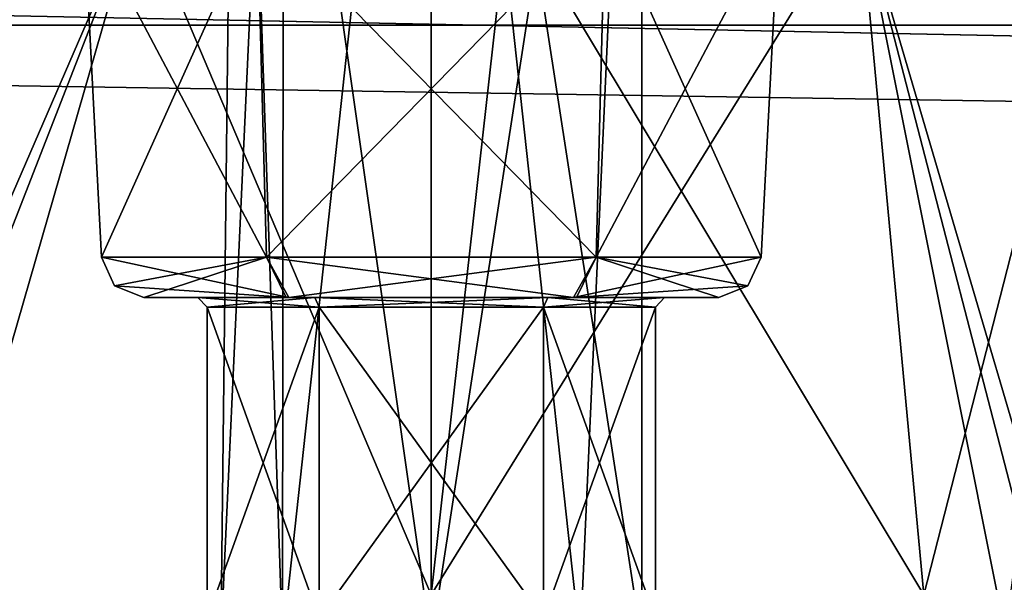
# Model space of a CAD drawing. Header units: inches. Extents: x -11.1 to 11.1, y -2.2 to 7.8.
# Tile 353 of 656: x -6.146 to -5.797, y -1.873 to -1.674. Entities that reach past the tile are written whole.
import ezdxf

# ---------------------------------------------------------------- set-up
doc = ezdxf.new("R2010")
doc.units = ezdxf.units.IN
doc.header["$LTSCALE"] = 93.866667
doc.header["$MEASUREMENT"] = 0
for name, color, linetype in [('13099', 7, 'CONTINUOUS'), ('13115', 7, 'CONTINUOUS'), ('13855', 7, 'CONTINUOUS'), ('13871', 7, 'CONTINUOUS'), ('15055', 7, 'CONTINUOUS'), ('15056', 7, 'CONTINUOUS'), ('15063', 7, 'CONTINUOUS'), ('15064', 7, 'CONTINUOUS'), ('15339', 7, 'CONTINUOUS'), ('15340', 7, 'CONTINUOUS'), ('15345', 7, 'CONTINUOUS'), ('15346', 7, 'CONTINUOUS'), ('15357', 7, 'CONTINUOUS'), ('15358', 7, 'CONTINUOUS'), ('15359', 7, 'CONTINUOUS'), ('15366', 7, 'CONTINUOUS'), ('15367', 7, 'CONTINUOUS'), ('15529', 7, 'CONTINUOUS'), ('15533', 7, 'CONTINUOUS'), ('15692', 7, 'CONTINUOUS'), ('15693', 7, 'CONTINUOUS'), ('15698', 7, 'CONTINUOUS'), ('15699', 7, 'CONTINUOUS'), ('15824', 7, 'CONTINUOUS'), ('15828', 7, 'CONTINUOUS'), ('16272', 7, 'CONTINUOUS'), ('16275', 7, 'CONTINUOUS'), ('16277', 7, 'CONTINUOUS')]:
    doc.layers.add(name, color=color, linetype=linetype)

msp = doc.modelspace()

# ---------------------------------------------------------------- linework, layer by layer
at = {"layer": '13099', "color": 252, "linetype": 'Continuous', "true_color": 0x969696}
for points in [[(-6, -1.41, 4.2773), (-5.9253, -1.41, 4.352), (-6, -1.89437, 4.2773), (-6, -1.41, 4.2773)], [(-5.9253, -1.41, 4.352), (-6, -1.41, 4.4267), (-5.9253, -1.89437, 4.352), (-5.9253, -1.41, 4.352)], [(-5.9253, -1.89437, 4.352), (-6, -1.41, 4.4267), (-5.94718, -1.89437, 4.40482), (-5.9253, -1.89437, 4.352)], [(-5.94718, -1.89437, 4.40482), (-6, -1.41, 4.4267), (-6, -1.89437, 4.4267), (-5.94718, -1.89437, 4.40482)], [(-6, -1.89437, 4.2773), (-5.9253, -1.41, 4.352), (-5.94718, -1.89437, 4.29918), (-6, -1.89437, 4.2773)], [(-5.94718, -1.89437, 4.29918), (-5.9253, -1.41, 4.352), (-5.9253, -1.89437, 4.352), (-5.94718, -1.89437, 4.29918)]]:
    msp.add_3dface(points, dxfattribs=at)
at = {"layer": '13115', "color": 252, "linetype": 'Continuous', "true_color": 0x969696}
for points in [[(-6.06915, -1.41, 4.38027), (-6.05234, -1.41, 4.2987), (-6.0747, -1.89437, 4.352), (-6.06915, -1.41, 4.38027)], [(-6.0747, -1.89437, 4.352), (-6.05234, -1.41, 4.2987), (-6.05282, -1.89437, 4.29918), (-6.0747, -1.89437, 4.352)], [(-6.05282, -1.89437, 4.40482), (-6.06915, -1.41, 4.38027), (-6.0747, -1.89437, 4.352), (-6.05282, -1.89437, 4.40482)], [(-6, -1.89437, 4.4267), (-6, -1.41, 4.4267), (-6.06915, -1.41, 4.38027), (-6, -1.89437, 4.4267)], [(-6, -1.89437, 4.4267), (-6.06915, -1.41, 4.38027), (-6.05282, -1.89437, 4.40482), (-6, -1.89437, 4.4267)], [(-6, -1.41, 4.2773), (-6, -1.89437, 4.2773), (-6.05282, -1.89437, 4.29918), (-6, -1.41, 4.2773)], [(-6.05234, -1.41, 4.2987), (-6, -1.41, 4.2773), (-6.05282, -1.89437, 4.29918), (-6.05234, -1.41, 4.2987)]]:
    msp.add_3dface(points, dxfattribs=at)
at = {"layer": '13855', "color": 252, "linetype": 'Continuous', "true_color": 0x969696}
for points in [[(-6, -1.41, -4.4267), (-5.9253, -1.41, -4.352), (-6, -1.89437, -4.4267), (-6, -1.41, -4.4267)], [(-5.9253, -1.41, -4.352), (-6, -1.41, -4.2773), (-5.9253, -1.89437, -4.352), (-5.9253, -1.41, -4.352)], [(-5.9253, -1.89437, -4.352), (-6, -1.41, -4.2773), (-5.94718, -1.89437, -4.29918), (-5.9253, -1.89437, -4.352)], [(-5.94718, -1.89437, -4.29918), (-6, -1.41, -4.2773), (-6, -1.89437, -4.2773), (-5.94718, -1.89437, -4.29918)], [(-6, -1.89437, -4.4267), (-5.9253, -1.41, -4.352), (-5.94718, -1.89437, -4.40482), (-6, -1.89437, -4.4267)], [(-5.94718, -1.89437, -4.40482), (-5.9253, -1.41, -4.352), (-5.9253, -1.89437, -4.352), (-5.94718, -1.89437, -4.40482)]]:
    msp.add_3dface(points, dxfattribs=at)
at = {"layer": '13871', "color": 252, "linetype": 'Continuous', "true_color": 0x969696}
for points in [[(-6.06915, -1.41, -4.32373), (-6.05234, -1.41, -4.4053), (-6.0747, -1.89437, -4.352), (-6.06915, -1.41, -4.32373)], [(-6.0747, -1.89437, -4.352), (-6.05234, -1.41, -4.4053), (-6.05282, -1.89437, -4.40482), (-6.0747, -1.89437, -4.352)], [(-6.05282, -1.89437, -4.29918), (-6.06915, -1.41, -4.32373), (-6.0747, -1.89437, -4.352), (-6.05282, -1.89437, -4.29918)], [(-6, -1.89437, -4.2773), (-6, -1.41, -4.2773), (-6.06915, -1.41, -4.32373), (-6, -1.89437, -4.2773)], [(-6, -1.89437, -4.2773), (-6.06915, -1.41, -4.32373), (-6.05282, -1.89437, -4.29918), (-6, -1.89437, -4.2773)], [(-6, -1.41, -4.4267), (-6, -1.89437, -4.4267), (-6.05282, -1.89437, -4.40482), (-6, -1.41, -4.4267)], [(-6.05234, -1.41, -4.4053), (-6, -1.41, -4.4267), (-6.05282, -1.89437, -4.40482), (-6.05234, -1.41, -4.4053)]]:
    msp.add_3dface(points, dxfattribs=at)
at = {"layer": '15055', "linetype": 'Continuous'}
for points in [[(-6.06172, -1.63496, 4.45889), (-6.11699, -1.75779, 4.352), (-6.12343, -1.63496, 4.352), (-6.06172, -1.63496, 4.45889)], [(-6.0585, -1.75779, 4.45332), (-6.11699, -1.75779, 4.352), (-6.06172, -1.63496, 4.45889), (-6.0585, -1.75779, 4.45332)], [(-5.93827, -1.63496, 4.45889), (-6.0585, -1.75779, 4.45332), (-6.06172, -1.63496, 4.45889), (-5.93827, -1.63496, 4.45889)], [(-5.9415, -1.75779, 4.45332), (-6.0585, -1.75779, 4.45332), (-5.93827, -1.63496, 4.45889), (-5.9415, -1.75779, 4.45332)], [(-5.88301, -1.75779, 4.352), (-5.9415, -1.75779, 4.45332), (-5.87657, -1.63496, 4.352), (-5.88301, -1.75779, 4.352)], [(-5.87657, -1.63496, 4.352), (-5.9415, -1.75779, 4.45332), (-5.93827, -1.63496, 4.45889), (-5.87657, -1.63496, 4.352)]]:
    msp.add_3dface(points, dxfattribs=at)
at = {"layer": '15056', "linetype": 'Continuous'}
for points in [[(-6.12343, -1.63496, 4.352), (-6.11699, -1.75779, 4.352), (-6.0585, -1.75779, 4.25068), (-6.12343, -1.63496, 4.352)], [(-6.12343, -1.63496, 4.352), (-6.0585, -1.75779, 4.25068), (-6.06173, -1.63496, 4.24511), (-6.12343, -1.63496, 4.352)], [(-6.0585, -1.75779, 4.25068), (-5.9415, -1.75779, 4.25068), (-6.06173, -1.63496, 4.24511), (-6.0585, -1.75779, 4.25068)], [(-6.06173, -1.63496, 4.24511), (-5.9415, -1.75779, 4.25068), (-5.93828, -1.63496, 4.24511), (-6.06173, -1.63496, 4.24511)], [(-5.9415, -1.75779, 4.25068), (-5.88301, -1.75779, 4.352), (-5.93828, -1.63496, 4.24511), (-5.9415, -1.75779, 4.25068)], [(-5.88301, -1.75779, 4.352), (-5.87657, -1.63496, 4.352), (-5.93828, -1.63496, 4.24511), (-5.88301, -1.75779, 4.352)]]:
    msp.add_3dface(points, dxfattribs=at)
at = {"layer": '15063', "linetype": 'Continuous'}
for points in [[(-6.06172, -1.63496, -4.24511), (-6.11699, -1.75779, -4.352), (-6.12343, -1.63496, -4.352), (-6.06172, -1.63496, -4.24511)], [(-6.0585, -1.75779, -4.25068), (-6.11699, -1.75779, -4.352), (-6.06172, -1.63496, -4.24511), (-6.0585, -1.75779, -4.25068)], [(-5.93827, -1.63496, -4.24511), (-6.0585, -1.75779, -4.25068), (-6.06172, -1.63496, -4.24511), (-5.93827, -1.63496, -4.24511)], [(-5.9415, -1.75779, -4.25068), (-6.0585, -1.75779, -4.25068), (-5.93827, -1.63496, -4.24511), (-5.9415, -1.75779, -4.25068)], [(-5.88301, -1.75779, -4.352), (-5.9415, -1.75779, -4.25068), (-5.87657, -1.63496, -4.352), (-5.88301, -1.75779, -4.352)], [(-5.87657, -1.63496, -4.352), (-5.9415, -1.75779, -4.25068), (-5.93827, -1.63496, -4.24511), (-5.87657, -1.63496, -4.352)]]:
    msp.add_3dface(points, dxfattribs=at)
at = {"layer": '15064', "linetype": 'Continuous'}
for points in [[(-6.12343, -1.63496, -4.352), (-6.11699, -1.75779, -4.352), (-6.0585, -1.75779, -4.45332), (-6.12343, -1.63496, -4.352)], [(-6.12343, -1.63496, -4.352), (-6.0585, -1.75779, -4.45332), (-6.06173, -1.63496, -4.45889), (-6.12343, -1.63496, -4.352)], [(-6.0585, -1.75779, -4.45332), (-5.9415, -1.75779, -4.45332), (-6.06173, -1.63496, -4.45889), (-6.0585, -1.75779, -4.45332)], [(-6.06173, -1.63496, -4.45889), (-5.9415, -1.75779, -4.45332), (-5.93828, -1.63496, -4.45889), (-6.06173, -1.63496, -4.45889)], [(-5.9415, -1.75779, -4.45332), (-5.88301, -1.75779, -4.352), (-5.93828, -1.63496, -4.45889), (-5.9415, -1.75779, -4.45332)], [(-5.88301, -1.75779, -4.352), (-5.87657, -1.63496, -4.352), (-5.93828, -1.63496, -4.45889), (-5.88301, -1.75779, -4.352)]]:
    msp.add_3dface(points, dxfattribs=at)
at = {"layer": '15339', "linetype": 'Continuous'}
for points in [[(-6.03975, -1.8858, -4.28315), (-6.0795, -1.8858, -4.352), (-6.03975, -1.77544, -4.28315), (-6.03975, -1.8858, -4.28315)], [(-6.0795, -1.8858, -4.352), (-6.0795, -1.77544, -4.352), (-6.03975, -1.77544, -4.28315), (-6.0795, -1.8858, -4.352)], [(-5.96025, -1.8858, -4.28315), (-6.03975, -1.8858, -4.28315), (-5.96025, -1.77544, -4.28315), (-5.96025, -1.8858, -4.28315)], [(-6.03975, -1.8858, -4.28315), (-6.03975, -1.77544, -4.28315), (-5.96025, -1.77544, -4.28315), (-6.03975, -1.8858, -4.28315)], [(-5.9205, -1.8858, -4.352), (-5.96025, -1.8858, -4.28315), (-5.9205, -1.77544, -4.352), (-5.9205, -1.8858, -4.352)], [(-5.9205, -1.77544, -4.352), (-5.96025, -1.8858, -4.28315), (-5.96025, -1.77544, -4.28315), (-5.9205, -1.77544, -4.352)]]:
    msp.add_3dface(points, dxfattribs=at)
at = {"layer": '15340', "linetype": 'Continuous'}
for points in [[(-6.0795, -1.8858, -4.352), (-6.03975, -1.8858, -4.42085), (-6.0795, -1.77544, -4.352), (-6.0795, -1.8858, -4.352)], [(-6.0795, -1.77544, -4.352), (-6.03975, -1.8858, -4.42085), (-6.03975, -1.77544, -4.42085), (-6.0795, -1.77544, -4.352)], [(-6.03975, -1.8858, -4.42085), (-5.96025, -1.8858, -4.42085), (-6.03975, -1.77544, -4.42085), (-6.03975, -1.8858, -4.42085)], [(-5.96025, -1.8858, -4.42085), (-5.96025, -1.77544, -4.42085), (-6.03975, -1.77544, -4.42085), (-5.96025, -1.8858, -4.42085)], [(-5.96025, -1.8858, -4.42085), (-5.9205, -1.8858, -4.352), (-5.96025, -1.77544, -4.42085), (-5.96025, -1.8858, -4.42085)], [(-5.9205, -1.8858, -4.352), (-5.9205, -1.77544, -4.352), (-5.96025, -1.77544, -4.42085), (-5.9205, -1.8858, -4.352)]]:
    msp.add_3dface(points, dxfattribs=at)
at = {"layer": '15345', "linetype": 'Continuous'}
for points in [[(-6.03975, -1.8858, 4.42085), (-6.0795, -1.8858, 4.352), (-6.03975, -1.77544, 4.42085), (-6.03975, -1.8858, 4.42085)], [(-6.0795, -1.8858, 4.352), (-6.0795, -1.77544, 4.352), (-6.03975, -1.77544, 4.42085), (-6.0795, -1.8858, 4.352)], [(-5.96025, -1.8858, 4.42085), (-6.03975, -1.8858, 4.42085), (-5.96025, -1.77544, 4.42085), (-5.96025, -1.8858, 4.42085)], [(-6.03975, -1.8858, 4.42085), (-6.03975, -1.77544, 4.42085), (-5.96025, -1.77544, 4.42085), (-6.03975, -1.8858, 4.42085)], [(-5.9205, -1.8858, 4.352), (-5.96025, -1.8858, 4.42085), (-5.9205, -1.77544, 4.352), (-5.9205, -1.8858, 4.352)], [(-5.9205, -1.77544, 4.352), (-5.96025, -1.8858, 4.42085), (-5.96025, -1.77544, 4.42085), (-5.9205, -1.77544, 4.352)]]:
    msp.add_3dface(points, dxfattribs=at)
at = {"layer": '15346', "linetype": 'Continuous'}
for points in [[(-6.0795, -1.8858, 4.352), (-6.03975, -1.8858, 4.28315), (-6.0795, -1.77544, 4.352), (-6.0795, -1.8858, 4.352)], [(-6.0795, -1.77544, 4.352), (-6.03975, -1.8858, 4.28315), (-6.03975, -1.77544, 4.28315), (-6.0795, -1.77544, 4.352)], [(-6.03975, -1.8858, 4.28315), (-5.96025, -1.8858, 4.28315), (-6.03975, -1.77544, 4.28315), (-6.03975, -1.8858, 4.28315)], [(-5.96025, -1.8858, 4.28315), (-5.96025, -1.77544, 4.28315), (-6.03975, -1.77544, 4.28315), (-5.96025, -1.8858, 4.28315)], [(-5.96025, -1.8858, 4.28315), (-5.9205, -1.8858, 4.352), (-5.96025, -1.77544, 4.28315), (-5.96025, -1.8858, 4.28315)], [(-5.9205, -1.8858, 4.352), (-5.9205, -1.77544, 4.352), (-5.96025, -1.77544, 4.28315), (-5.9205, -1.8858, 4.352)]]:
    msp.add_3dface(points, dxfattribs=at)
at = {"layer": '15357', "linetype": 'Continuous'}
for points in [[(-6.05153, -1.772, -4.264), (-6.08277, -1.772, -4.352), (-6.10201, -1.772, -4.352), (-6.05153, -1.772, -4.264)], [(-6.10201, -1.772, -4.352), (-6.08277, -1.772, -4.352), (-6.05048, -1.772, -4.4406), (-6.10201, -1.772, -4.352)], [(-6.05153, -1.772, 4.44), (-6.08277, -1.772, 4.352), (-6.10201, -1.772, 4.352), (-6.05153, -1.772, 4.44)], [(-6.10201, -1.772, 4.352), (-6.08277, -1.772, 4.352), (-6.05048, -1.772, 4.2634), (-6.10201, -1.772, 4.352)], [(-6.08277, -1.772, -4.352), (-6.04131, -1.772, -4.42368), (-6.05048, -1.772, -4.4406), (-6.08277, -1.772, -4.352)], [(-6.04131, -1.772, -4.28032), (-6.08277, -1.772, -4.352), (-6.05153, -1.772, -4.264), (-6.04131, -1.772, -4.28032)], [(-6.08277, -1.772, 4.352), (-6.04131, -1.772, 4.28032), (-6.05048, -1.772, 4.2634), (-6.08277, -1.772, 4.352)], [(-6.04131, -1.772, 4.42368), (-6.08277, -1.772, 4.352), (-6.05153, -1.772, 4.44), (-6.04131, -1.772, 4.42368)], [(-5.94952, -1.772, -4.2634), (-6.04131, -1.772, -4.28032), (-6.05153, -1.772, -4.264), (-5.94952, -1.772, -4.2634)], [(-5.94952, -1.772, 4.4406), (-6.04131, -1.772, 4.42368), (-6.05153, -1.772, 4.44), (-5.94952, -1.772, 4.4406)], [(-6.04131, -1.772, -4.42368), (-5.95869, -1.772, -4.42368), (-6.05048, -1.772, -4.4406), (-6.04131, -1.772, -4.42368)], [(-6.05048, -1.772, -4.4406), (-5.95869, -1.772, -4.42368), (-5.94847, -1.772, -4.44), (-6.05048, -1.772, -4.4406)], [(-6.04131, -1.772, 4.28032), (-5.95869, -1.772, 4.28032), (-6.05048, -1.772, 4.2634), (-6.04131, -1.772, 4.28032)], [(-6.05048, -1.772, 4.2634), (-5.95869, -1.772, 4.28032), (-5.94847, -1.772, 4.264), (-6.05048, -1.772, 4.2634)], [(-5.95869, -1.772, -4.28032), (-6.04131, -1.772, -4.28032), (-5.94952, -1.772, -4.2634), (-5.95869, -1.772, -4.28032)], [(-5.95869, -1.772, 4.42368), (-6.04131, -1.772, 4.42368), (-5.94952, -1.772, 4.4406), (-5.95869, -1.772, 4.42368)], [(-5.95869, -1.772, -4.42368), (-5.91723, -1.772, -4.352), (-5.94847, -1.772, -4.44), (-5.95869, -1.772, -4.42368)], [(-5.91723, -1.772, -4.352), (-5.95869, -1.772, -4.28032), (-5.94952, -1.772, -4.2634), (-5.91723, -1.772, -4.352)], [(-5.95869, -1.772, 4.28032), (-5.91723, -1.772, 4.352), (-5.94847, -1.772, 4.264), (-5.95869, -1.772, 4.28032)], [(-5.91723, -1.772, 4.352), (-5.95869, -1.772, 4.42368), (-5.94952, -1.772, 4.4406), (-5.91723, -1.772, 4.352)], [(-5.89799, -1.772, -4.352), (-5.91723, -1.772, -4.352), (-5.94952, -1.772, -4.2634), (-5.89799, -1.772, -4.352)], [(-5.89799, -1.772, 4.352), (-5.91723, -1.772, 4.352), (-5.94952, -1.772, 4.4406), (-5.89799, -1.772, 4.352)], [(-5.91723, -1.772, -4.352), (-5.89799, -1.772, -4.352), (-5.94847, -1.772, -4.44), (-5.91723, -1.772, -4.352)], [(-5.91723, -1.772, 4.352), (-5.89799, -1.772, 4.352), (-5.94847, -1.772, 4.264), (-5.91723, -1.772, 4.352)]]:
    msp.add_3dface(points, dxfattribs=at)
at = {"layer": '15358', "linetype": 'Continuous'}
for points in [[(-6.11699, -1.75779, 4.352), (-6.0585, -1.75779, 4.45332), (-6.11234, -1.76788, 4.352), (-6.11699, -1.75779, 4.352)], [(-6.0585, -1.75779, 4.45332), (-6.10201, -1.772, 4.352), (-6.11234, -1.76788, 4.352), (-6.0585, -1.75779, 4.45332)], [(-6.0585, -1.75779, 4.45332), (-6.05153, -1.772, 4.44), (-6.10201, -1.772, 4.352), (-6.0585, -1.75779, 4.45332)], [(-6.0585, -1.75779, 4.45332), (-5.9415, -1.75779, 4.45332), (-5.94952, -1.772, 4.4406), (-6.0585, -1.75779, 4.45332)], [(-6.0585, -1.75779, 4.45332), (-5.94952, -1.772, 4.4406), (-6.05153, -1.772, 4.44), (-6.0585, -1.75779, 4.45332)], [(-5.9415, -1.75779, 4.45332), (-5.88301, -1.75779, 4.352), (-5.94952, -1.772, 4.4406), (-5.9415, -1.75779, 4.45332)], [(-5.94952, -1.772, 4.4406), (-5.88301, -1.75779, 4.352), (-5.88766, -1.76788, 4.352), (-5.94952, -1.772, 4.4406)], [(-5.89799, -1.772, 4.352), (-5.94952, -1.772, 4.4406), (-5.88766, -1.76788, 4.352), (-5.89799, -1.772, 4.352)]]:
    msp.add_3dface(points, dxfattribs=at)
at = {"layer": '15359', "linetype": 'Continuous'}
for points in [[(-6.0585, -1.75779, 4.25068), (-6.11699, -1.75779, 4.352), (-6.05048, -1.772, 4.2634), (-6.0585, -1.75779, 4.25068)], [(-6.05048, -1.772, 4.2634), (-6.11699, -1.75779, 4.352), (-6.11234, -1.76788, 4.352), (-6.05048, -1.772, 4.2634)], [(-5.9415, -1.75779, 4.25068), (-6.0585, -1.75779, 4.25068), (-6.05048, -1.772, 4.2634), (-5.9415, -1.75779, 4.25068)], [(-5.9415, -1.75779, 4.25068), (-6.05048, -1.772, 4.2634), (-5.94847, -1.772, 4.264), (-5.9415, -1.75779, 4.25068)], [(-5.89799, -1.772, 4.352), (-5.9415, -1.75779, 4.25068), (-5.94847, -1.772, 4.264), (-5.89799, -1.772, 4.352)], [(-5.88301, -1.75779, 4.352), (-5.9415, -1.75779, 4.25068), (-5.88766, -1.76788, 4.352), (-5.88301, -1.75779, 4.352)], [(-5.9415, -1.75779, 4.25068), (-5.89799, -1.772, 4.352), (-5.88766, -1.76788, 4.352), (-5.9415, -1.75779, 4.25068)], [(-6.10201, -1.772, 4.352), (-6.05048, -1.772, 4.2634), (-6.11234, -1.76788, 4.352), (-6.10201, -1.772, 4.352)]]:
    msp.add_3dface(points, dxfattribs=at)
at = {"layer": '15366', "linetype": 'Continuous'}
for points in [[(-6.11699, -1.75779, -4.352), (-6.0585, -1.75779, -4.25068), (-6.11234, -1.76788, -4.352), (-6.11699, -1.75779, -4.352)], [(-6.0585, -1.75779, -4.25068), (-6.10201, -1.772, -4.352), (-6.11234, -1.76788, -4.352), (-6.0585, -1.75779, -4.25068)], [(-6.0585, -1.75779, -4.25068), (-6.05153, -1.772, -4.264), (-6.10201, -1.772, -4.352), (-6.0585, -1.75779, -4.25068)], [(-6.0585, -1.75779, -4.25068), (-5.9415, -1.75779, -4.25068), (-5.94952, -1.772, -4.2634), (-6.0585, -1.75779, -4.25068)], [(-6.0585, -1.75779, -4.25068), (-5.94952, -1.772, -4.2634), (-6.05153, -1.772, -4.264), (-6.0585, -1.75779, -4.25068)], [(-5.9415, -1.75779, -4.25068), (-5.88301, -1.75779, -4.352), (-5.94952, -1.772, -4.2634), (-5.9415, -1.75779, -4.25068)], [(-5.94952, -1.772, -4.2634), (-5.88301, -1.75779, -4.352), (-5.88766, -1.76788, -4.352), (-5.94952, -1.772, -4.2634)], [(-5.89799, -1.772, -4.352), (-5.94952, -1.772, -4.2634), (-5.88766, -1.76788, -4.352), (-5.89799, -1.772, -4.352)]]:
    msp.add_3dface(points, dxfattribs=at)
at = {"layer": '15367', "linetype": 'Continuous'}
for points in [[(-6.0585, -1.75779, -4.45332), (-6.11699, -1.75779, -4.352), (-6.05048, -1.772, -4.4406), (-6.0585, -1.75779, -4.45332)], [(-6.05048, -1.772, -4.4406), (-6.11699, -1.75779, -4.352), (-6.11234, -1.76788, -4.352), (-6.05048, -1.772, -4.4406)], [(-5.9415, -1.75779, -4.45332), (-6.0585, -1.75779, -4.45332), (-6.05048, -1.772, -4.4406), (-5.9415, -1.75779, -4.45332)], [(-5.9415, -1.75779, -4.45332), (-6.05048, -1.772, -4.4406), (-5.94847, -1.772, -4.44), (-5.9415, -1.75779, -4.45332)], [(-5.89799, -1.772, -4.352), (-5.9415, -1.75779, -4.45332), (-5.94847, -1.772, -4.44), (-5.89799, -1.772, -4.352)], [(-5.88301, -1.75779, -4.352), (-5.9415, -1.75779, -4.45332), (-5.88766, -1.76788, -4.352), (-5.88301, -1.75779, -4.352)], [(-5.9415, -1.75779, -4.45332), (-5.89799, -1.772, -4.352), (-5.88766, -1.76788, -4.352), (-5.9415, -1.75779, -4.45332)], [(-6.10201, -1.772, -4.352), (-6.05048, -1.772, -4.4406), (-6.11234, -1.76788, -4.352), (-6.10201, -1.772, -4.352)]]:
    msp.add_3dface(points, dxfattribs=at)
at = {"layer": '15529', "linetype": 'Continuous'}
for points in [[(-6.20889, -1.63239, 4.51186), (-6.1747, -1.87739, 4.57651), (-6.104, -1.63239, 4.59361), (-6.20889, -1.63239, 4.51186)], [(-6.1747, -1.87739, 4.57651), (-6, -1.87739, 4.63647), (-6.104, -1.63239, 4.59361), (-6.1747, -1.87739, 4.57651)], [(-6.104, -1.63239, 4.59361), (-6, -1.87739, 4.63647), (-5.97254, -1.63239, 4.6136), (-6.104, -1.63239, 4.59361)], [(-6, -1.87739, 4.63647), (-5.8253, -1.87739, 4.57651), (-5.97254, -1.63239, 4.6136), (-6, -1.87739, 4.63647)], [(-5.97254, -1.63239, 4.6136), (-5.8253, -1.87739, 4.57651), (-5.8481, -1.63239, 4.56674), (-5.97254, -1.63239, 4.6136)], [(-5.79775, -1.8845, 4.55293), (-5.77674, -1.90739, 4.5325), (-5.8481, -1.63239, 4.56674), (-5.79775, -1.8845, 4.55293)], [(-5.8481, -1.63239, 4.56674), (-5.77674, -1.90739, 4.5325), (-5.75098, -1.96218, 4.50428), (-5.8481, -1.63239, 4.56674)], [(-5.8253, -1.87739, 4.57651), (-5.79775, -1.8845, 4.55293), (-5.8481, -1.63239, 4.56674), (-5.8253, -1.87739, 4.57651)], [(-5.76247, -1.63239, 4.46501), (-5.8481, -1.63239, 4.56674), (-5.75098, -1.96218, 4.50428), (-5.76247, -1.63239, 4.46501)]]:
    msp.add_3dface(points, dxfattribs=at)
at = {"layer": '15533', "linetype": 'Continuous'}
for points in [[(-6.20231, -1.88453, -4.55287), (-6.22326, -1.90739, -4.5325), (-6.104, -1.63239, -4.59361), (-6.20231, -1.88453, -4.55287)], [(-6.104, -1.63239, -4.59361), (-6.22326, -1.90739, -4.5325), (-6.20889, -1.63239, -4.51186), (-6.104, -1.63239, -4.59361)], [(-6.1747, -1.87739, -4.57651), (-6.20231, -1.88453, -4.55287), (-6.104, -1.63239, -4.59361), (-6.1747, -1.87739, -4.57651)], [(-6, -1.87739, -4.63647), (-6.1747, -1.87739, -4.57651), (-6.104, -1.63239, -4.59361), (-6, -1.87739, -4.63647)], [(-5.97254, -1.63239, -4.6136), (-6, -1.87739, -4.63647), (-6.104, -1.63239, -4.59361), (-5.97254, -1.63239, -4.6136)], [(-5.8253, -1.87739, -4.57651), (-6, -1.87739, -4.63647), (-5.8481, -1.63239, -4.56674), (-5.8253, -1.87739, -4.57651)], [(-5.8481, -1.63239, -4.56674), (-6, -1.87739, -4.63647), (-5.97254, -1.63239, -4.6136), (-5.8481, -1.63239, -4.56674)], [(-5.76247, -1.63239, -4.46501), (-5.8253, -1.87739, -4.57651), (-5.8481, -1.63239, -4.56674), (-5.76247, -1.63239, -4.46501)], [(-5.79569, -1.88577, -4.551), (-5.8253, -1.87739, -4.57651), (-5.76247, -1.63239, -4.46501), (-5.79569, -1.88577, -4.551)]]:
    msp.add_3dface(points, dxfattribs=at)
at = {"layer": '15692', "linetype": 'Continuous'}
for points in [[(-6.04131, -1.772, 4.28032), (-6.08277, -1.772, 4.352), (-6.03975, -1.77544, 4.28315), (-6.04131, -1.772, 4.28032)], [(-6.08277, -1.772, 4.352), (-6.0795, -1.77544, 4.352), (-6.03975, -1.77544, 4.28315), (-6.08277, -1.772, 4.352)], [(-5.95869, -1.772, 4.28032), (-6.04131, -1.772, 4.28032), (-6.03975, -1.77544, 4.28315), (-5.95869, -1.772, 4.28032)], [(-5.96025, -1.77544, 4.28315), (-5.95869, -1.772, 4.28032), (-6.03975, -1.77544, 4.28315), (-5.96025, -1.77544, 4.28315)], [(-5.9205, -1.77544, 4.352), (-5.95869, -1.772, 4.28032), (-5.96025, -1.77544, 4.28315), (-5.9205, -1.77544, 4.352)], [(-5.91723, -1.772, 4.352), (-5.95869, -1.772, 4.28032), (-5.9205, -1.77544, 4.352), (-5.91723, -1.772, 4.352)]]:
    msp.add_3dface(points, dxfattribs=at)
at = {"layer": '15693', "linetype": 'Continuous'}
for points in [[(-6.08277, -1.772, 4.352), (-6.04131, -1.772, 4.42368), (-6.0795, -1.77544, 4.352), (-6.08277, -1.772, 4.352)], [(-6.0795, -1.77544, 4.352), (-6.04131, -1.772, 4.42368), (-6.03975, -1.77544, 4.42085), (-6.0795, -1.77544, 4.352)], [(-6.04131, -1.772, 4.42368), (-5.95869, -1.772, 4.42368), (-5.96025, -1.77544, 4.42085), (-6.04131, -1.772, 4.42368)], [(-6.03975, -1.77544, 4.42085), (-6.04131, -1.772, 4.42368), (-5.96025, -1.77544, 4.42085), (-6.03975, -1.77544, 4.42085)], [(-5.95869, -1.772, 4.42368), (-5.91723, -1.772, 4.352), (-5.96025, -1.77544, 4.42085), (-5.95869, -1.772, 4.42368)], [(-5.91723, -1.772, 4.352), (-5.9205, -1.77544, 4.352), (-5.96025, -1.77544, 4.42085), (-5.91723, -1.772, 4.352)]]:
    msp.add_3dface(points, dxfattribs=at)
at = {"layer": '15698', "linetype": 'Continuous'}
for points in [[(-6.04131, -1.772, -4.42368), (-6.08277, -1.772, -4.352), (-6.03975, -1.77544, -4.42085), (-6.04131, -1.772, -4.42368)], [(-6.08277, -1.772, -4.352), (-6.0795, -1.77544, -4.352), (-6.03975, -1.77544, -4.42085), (-6.08277, -1.772, -4.352)], [(-5.95869, -1.772, -4.42368), (-6.04131, -1.772, -4.42368), (-6.03975, -1.77544, -4.42085), (-5.95869, -1.772, -4.42368)], [(-5.96025, -1.77544, -4.42085), (-5.95869, -1.772, -4.42368), (-6.03975, -1.77544, -4.42085), (-5.96025, -1.77544, -4.42085)], [(-5.9205, -1.77544, -4.352), (-5.95869, -1.772, -4.42368), (-5.96025, -1.77544, -4.42085), (-5.9205, -1.77544, -4.352)], [(-5.91723, -1.772, -4.352), (-5.95869, -1.772, -4.42368), (-5.9205, -1.77544, -4.352), (-5.91723, -1.772, -4.352)]]:
    msp.add_3dface(points, dxfattribs=at)
at = {"layer": '15699', "linetype": 'Continuous'}
for points in [[(-6.08277, -1.772, -4.352), (-6.04131, -1.772, -4.28032), (-6.0795, -1.77544, -4.352), (-6.08277, -1.772, -4.352)], [(-6.0795, -1.77544, -4.352), (-6.04131, -1.772, -4.28032), (-6.03975, -1.77544, -4.28315), (-6.0795, -1.77544, -4.352)], [(-6.04131, -1.772, -4.28032), (-5.95869, -1.772, -4.28032), (-5.96025, -1.77544, -4.28315), (-6.04131, -1.772, -4.28032)], [(-6.03975, -1.77544, -4.28315), (-6.04131, -1.772, -4.28032), (-5.96025, -1.77544, -4.28315), (-6.03975, -1.77544, -4.28315)], [(-5.95869, -1.772, -4.28032), (-5.91723, -1.772, -4.352), (-5.96025, -1.77544, -4.28315), (-5.95869, -1.772, -4.28032)], [(-5.91723, -1.772, -4.352), (-5.9205, -1.77544, -4.352), (-5.96025, -1.77544, -4.28315), (-5.91723, -1.772, -4.352)]]:
    msp.add_3dface(points, dxfattribs=at)
at = {"layer": '15824', "linetype": 'Continuous'}
for points in [[(-8.075, -1.63343, -4.06853), (-8.075, -1.95857, -4.05149), (8.075, -1.95857, -4.05149), (-8.075, -1.63343, -4.06853)], [(8.075, -1.63343, -4.06853), (-8.075, -1.63343, -4.06853), (8.075, -1.95857, -4.05149), (8.075, -1.63343, -4.06853)]]:
    msp.add_3dface(points, dxfattribs=at)
at = {"layer": '15828', "linetype": 'Continuous'}
for points in [[(-8.075, -1.63343, 4.06853), (8.075, -1.63343, 4.06853), (-8.075, -1.95857, 4.05149), (-8.075, -1.63343, 4.06853)], [(-8.075, -1.95857, 4.05149), (8.075, -1.63343, 4.06853), (8.075, -1.95857, 4.05149), (-8.075, -1.95857, 4.05149)]]:
    msp.add_3dface(points, dxfattribs=at)
at = {"layer": '16272', "color": 7, "linetype": 'Continuous'}
for points in [[(7.55358, -1.6755, -3.945), (-7.55358, -1.6755, -3.945), (7.55358, -1.6755, 3.945), (7.55358, -1.6755, -3.945)], [(7.55358, -1.6755, 3.945), (-7.55358, -1.6755, -3.945), (-7.55358, -1.6755, 3.945), (7.55358, -1.6755, 3.945)]]:
    msp.add_3dface(points, dxfattribs=at)
at = {"layer": '16275', "color": 7, "linetype": 'Continuous'}
for points in [[(-7.55358, -1.6755, -3.945), (7.55358, -1.6755, -3.945), (-7.55358, -1.907, -3.945), (-7.55358, -1.6755, -3.945)], [(7.55358, -1.6755, -3.945), (7.55358, -1.907, -3.945), (-7.55358, -1.907, -3.945), (7.55358, -1.6755, -3.945)]]:
    msp.add_3dface(points, dxfattribs=at)
at = {"layer": '16277', "color": 7, "linetype": 'Continuous'}
for points in [[(7.55358, -1.6755, 3.945), (-7.55358, -1.6755, 3.945), (7.55358, -1.907, 3.945), (7.55358, -1.6755, 3.945)], [(-7.55358, -1.6755, 3.945), (-7.55358, -1.907, 3.945), (7.55358, -1.907, 3.945), (-7.55358, -1.6755, 3.945)]]:
    msp.add_3dface(points, dxfattribs=at)

doc.saveas('drawing.dxf')
